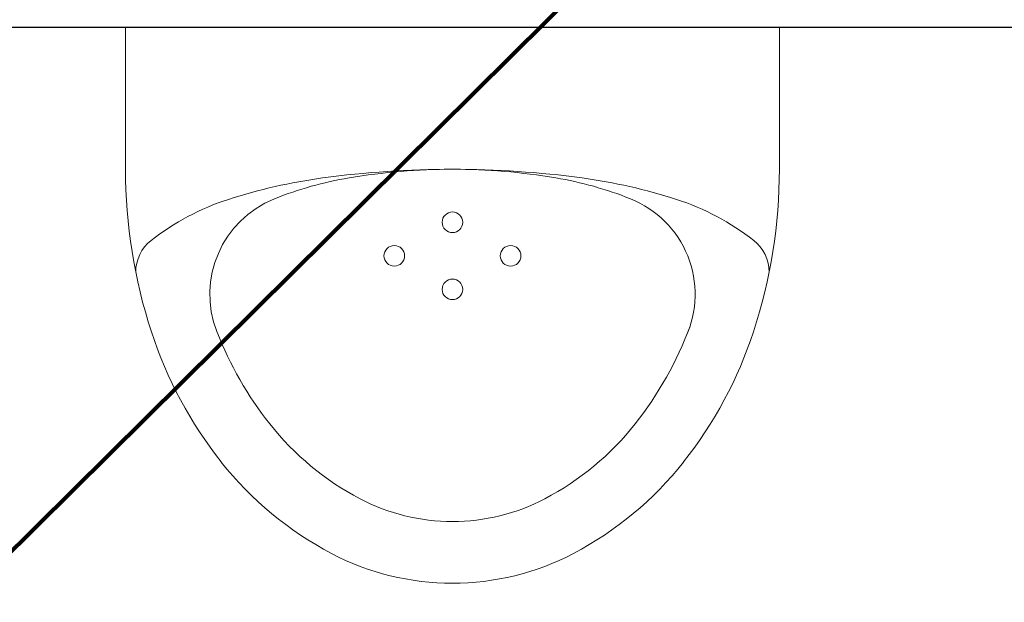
# Model space of a CAD drawing. Header units: millimetres. Extents: x 23192 to 177760, y -399809 to -79279.
# Tile 323 of 656: x 61058 to 61106, y -197783 to -197754. Entities that reach past the tile are written whole.
import ezdxf

# ---------------------------------------------------------------- set-up
doc = ezdxf.new("R2010")
doc.units = ezdxf.units.MM
doc.layers.get('0').update_dxf_attribs({"lineweight": 0})
doc.layers.add('!! 1_zabudowa GK', color=33, linetype='Continuous')
doc.layers.add('!! 2_wypos-sanitarne', color=240, linetype='Continuous', lineweight=9)
doc.layers.add('!!! WYTYCZNE DO KOSZTORYSU', color=1, linetype='Continuous', lineweight=140, plot=False)

# ---------------------------------------------------------------- blocks, each defined once
blk = doc.blocks.new('A$C164C2DE0')
for p, q in [((0, 15.897), (0, -15.897)), ((6.9, 15.897), (0, 15.897)), ((0, -15.897), (6.9, -15.897))]:
    blk.add_line(p, q)
for centre in [(11.111, 2.828), (9.479, 0), (12.744, 0), (11.111, -2.828)]:
    blk.add_circle(centre, 0.5)
for centre, radius, start, end in [((6.9, -9.541), 25.438, 71.8951, 90), ((11.9, 13.456), 1.944, 90, 141.9092), ((19.99, 7.115), 12.223, 141.9092, 162.0125), ((8.429, -4.864), 20.517, 51.7154, 71.8951), ((12.982, 6.802), 5, 65.4842, 158.2639), ((8.429, -4.864), 17.517, 51.7154, 69.5923), ((10.775, -1.893), 16.732, 27.6894, 51.7154), ((33.17, 2.836), 26.079, 162.0125, 172.3405), ((24.656, 2.115), 17.58, 158.1656, 170.4666), ((10.775, -1.893), 13.732, 27.6894, 51.7154), ((54.258, 0), 47.358, 172.3405, 180), ((14.382, 0), 12.658, 0, 27.6894), ((37.249, 0), 30.349, 170.4666, 180), ((14.382, 0), 9.658, 0, 27.6894), ((37.249, 0), 30.349, 180, 189.5334), ((54.258, 0), 47.358, 180, 187.6595), ((14.382, 0), 9.658, 332.3106, 0), ((14.382, 0), 12.658, 332.3106, 0), ((10.775, 1.893), 13.732, 308.2846, 332.3106), ((24.656, -2.115), 17.58, 189.5334, 201.8344), ((10.775, 1.893), 16.732, 308.2846, 332.3106), ((33.17, -2.836), 26.079, 187.6595, 197.9875), ((12.98, -6.796), 5, 201.7998, 291.3195), ((8.429, 4.864), 17.517, 291.3195, 308.2846), ((19.99, -7.115), 12.223, 197.9875, 218.0908), ((8.429, 4.864), 20.517, 288.1049, 308.2846), ((6.9, 9.541), 25.438, 270, 288.1049), ((11.9, -13.456), 1.944, 218.0908, 270)]:
    blk.add_arc(centre, radius, start, end)

msp = doc.modelspace()

# ---------------------------------------------------------------- linework, layer by layer
at = {"layer": '!! 1_zabudowa GK'}
msp.add_lwpolyline([(61135.43682, -197754.62813), (60824.56735, -197754.62813)], dxfattribs=at)
at = {"layer": '!!! WYTYCZNE DO KOSZTORYSU'}
msp.add_lwpolyline([(60824.56735, -198011.12813), (61399.56735, -197441.12813)], dxfattribs=at)

# ---------------------------------------------------------------- block references
at = {"layer": '!! 2_wypos-sanitarne', "rotation": 270}
msp.add_blockref('A$C164C2DE0', (61079.06505, -197754.62813), dxfattribs=at)

doc.saveas('drawing.dxf')
